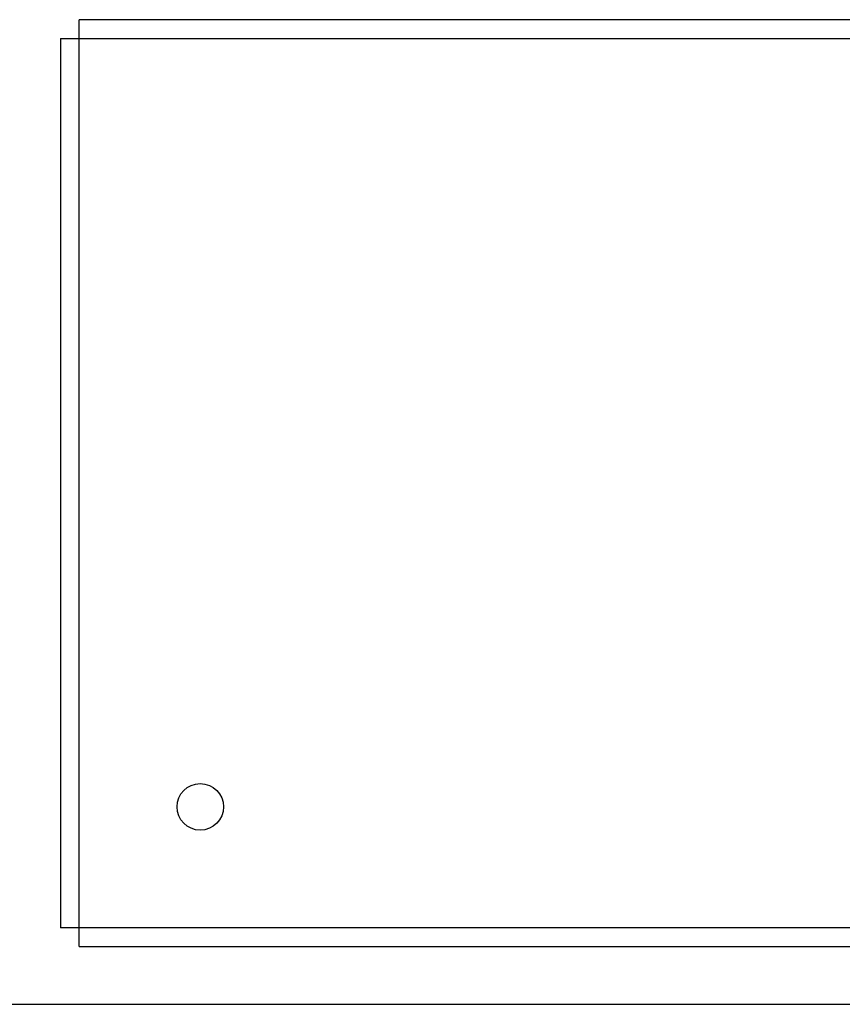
# Model space of a CAD drawing. Header units: millimetres. Extents: x 42 to 554, y 166 to 335.
# Tile 390 of 410: x 480 to 489, y 270 to 281. Entities that reach past the tile are written whole.
import ezdxf

# ---------------------------------------------------------------- set-up
doc = ezdxf.new("R2010")
doc.units = ezdxf.units.MM
doc.header["$LTSCALE"] = 30.734
doc.layers.get('0').update_dxf_attribs({"linetype": 'CONTINUOUS'})

msp = doc.modelspace()

# ---------------------------------------------------------------- linework, layer by layer
at = {"linetype": 'Continuous'}
for p, q in [((481.074, 270.834), (481.074, 280.784)), ((492.624, 280.784), (481.074, 280.784)), ((480.874, 280.584), (480.874, 271.034)), ((480.874, 280.584), (492.824, 280.584)), ((492.824, 271.034), (480.874, 271.034)), ((481.074, 270.834), (492.624, 270.834)), ((493.444, 270.214), (480.244, 270.214))]:
    msp.add_line(p, q, dxfattribs=at)
msp.add_circle((482.374, 272.334), 0.25, dxfattribs=at)

doc.saveas('drawing.dxf')
